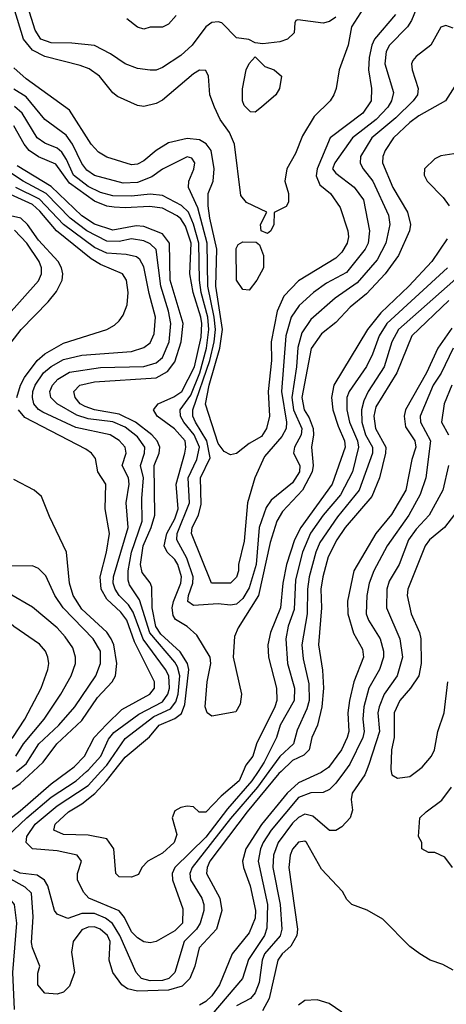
# Model space of a CAD drawing. Header units: inches. Extents: x 1793402 to 1900366, y 320852 to 470679.
# Tile 446 of 604: x 1850729 to 1852108, y 459247 to 462433. Entities that reach past the tile are written whole.
import ezdxf

# ---------------------------------------------------------------- set-up
doc = ezdxf.new("R2010")
doc.units = ezdxf.units.IN
doc.header["$MEASUREMENT"] = 0
doc.layers.add('B8455', color=7, linetype='Continuous')
doc.layers.add('B8456', color=7, linetype='Continuous')

msp = doc.modelspace()

# ---------------------------------------------------------------- linework, layer by layer
at = {"layer": 'B8455', "color": 4}
for points, elevation in [([(1850712.2, 459230), (1850706.6, 459350), (1850719.4, 459510), (1850711.9, 459570), (1850684.4, 459604.4), (1850535.3, 459730), (1850517.3, 459750), (1850507.1, 459770), (1850507.8, 459790), (1850524.2, 459810), (1850591.4, 459868.6), (1850730, 459961.3), (1850771.9, 460000)], 344), ([(1850648.2, 459810), (1850730, 459873.4), (1850830, 459960.7), (1850883.9, 460000)], 336), ([(1850688.2, 459790), (1850752.1, 459850), (1850830, 459916.9), (1850911.2, 459970), (1850944.5, 460000)], 332), ([(1851573.6, 460000), (1851566.7, 459993.3), (1851463.8, 459870), (1851343.6, 459710), (1851334.9, 459690), (1851332.9, 459670), (1851376, 459590), (1851382.3, 459550), (1851364.6, 459490), (1851308.9, 459430), (1851294.3, 459370), (1851278.9, 459330), (1851253.8, 459306.2), (1851210, 459292.8), (1851109.8, 459289.8), (1851076.8, 459296.8), (1851058.4, 459310), (1851029.6, 459350), (1851018, 459390), (1851021.5, 459450), (1851012.1, 459470), (1850989.3, 459490), (1850970, 459497.2), (1850950, 459496.4), (1850930, 459487.6), (1850902, 459450), (1850895.9, 459415.9), (1850905.5, 459350), (1850890, 459306), (1850870, 459286), (1850850, 459279.3), (1850810, 459282.7), (1850787.8, 459310), (1850787.9, 459347.9), (1850793.3, 459370), (1850769.8, 459430), (1850767.4, 459447.4), (1850771.9, 459530), (1850767, 459607), (1850746.3, 459626.3), (1850690, 459657)], 336), ([(1851534.2, 460000), (1851497.1, 459950), (1851410, 459848.7), (1851286.5, 459690), (1851278.9, 459670), (1851280.3, 459650), (1851317, 459590), (1851323.7, 459570), (1851323.7, 459550), (1851312.2, 459510), (1851300.3, 459490), (1851260.3, 459450), (1851230.3, 459350), (1851210.5, 459330), (1851190, 459324.5), (1851150, 459323.1), (1851122.9, 459330), (1851105.1, 459350), (1851052.5, 459470), (1851028.5, 459508.5), (1851005.6, 459525.6), (1850970, 459540.3), (1850930, 459541), (1850884.8, 459524.8), (1850850, 459539), (1850841.2, 459550), (1850819.6, 459630), (1850808.4, 459648.4), (1850785.1, 459665.1), (1850730, 459671.3), (1850710, 459681.1)], 332), ([(1851499.1, 460000), (1851479, 459970), (1851400, 459880), (1851330, 459787.4), (1851230.3, 459690), (1851221.1, 459670), (1851222.6, 459650), (1851255.8, 459555.8), (1851254.9, 459510), (1851230, 459484.7), (1851170.3, 459449.7), (1851150, 459445.6), (1851130, 459449.6), (1851110, 459461.6), (1851090, 459482), (1851067.7, 459527.7), (1851049.8, 459549.8), (1850952.3, 459590), (1850934.5, 459610), (1850915.1, 459650), (1850915.1, 459670), (1850929, 459710), (1850914, 459730), (1850850, 459743.6), (1850770, 459749.6), (1850749.6, 459770), (1850751.3, 459790), (1850778.5, 459830), (1850850, 459889.2), (1850950, 459954.9), (1850991.4, 460000)], 328), ([(1851450.7, 460000), (1851438.3, 459970), (1851379.9, 459920.1), (1851330, 459869.2), (1851308.4, 459868.4), (1851290, 459886), (1851270, 459888), (1851250, 459884), (1851230, 459872.7), (1851221.6, 459850), (1851236.3, 459796.3), (1851228, 459770), (1851190, 459736.2), (1851142.8, 459710), (1851124, 459690), (1851112.8, 459667.2), (1851090, 459658), (1851050, 459659), (1851039, 459670), (1851033.3, 459750), (1851010, 459782), (1850950, 459794.3), (1850870, 459796.9), (1850839, 459810), (1850842.9, 459830), (1850886, 459870), (1850930, 459896.1), (1850971.1, 459928.9), (1851009.8, 459970), (1851033.3, 460000)], 324), ([(1851706.9, 460000), (1851702.8, 459997.2), (1851630, 459963.5), (1851593.6, 459930), (1851510, 459828.3), (1851459.6, 459750), (1851448.9, 459710), (1851451.6, 459690), (1851473.8, 459630), (1851491.2, 459550), (1851490, 459525.2), (1851470, 459478), (1851415.3, 459410), (1851374, 459310), (1851350, 459274.7), (1851330, 459255.8), (1851310, 459244.4)], 344), ([(1851778.1, 460000), (1851750, 459962.9), (1851730, 459942), (1851710, 459931.8), (1851670, 459931.1), (1851630, 459916.4), (1851542, 459810), (1851516.1, 459770), (1851506.7, 459750), (1851499.6, 459710), (1851529.2, 459570), (1851527, 459493), (1851519.6, 459470), (1851468.4, 459391.6), (1851448.5, 459330), (1851350, 459214)], 348), ([(1851848.1, 460000), (1851844.4, 459990), (1851803.8, 459930), (1851800.5, 459910), (1851804.5, 459875.5), (1851797.3, 459850), (1851770, 459821.2), (1851750, 459809.2), (1851730, 459809.2), (1851675.8, 459855.8), (1851650, 459862.4), (1851630, 459851.5), (1851610, 459833), (1851564, 459770), (1851549.1, 459730), (1851546.9, 459690), (1851570.2, 459570.2), (1851576.5, 459490), (1851570.9, 459469.1), (1851520.2, 459410), (1851512.3, 459390), (1851502.8, 459317.2), (1851490, 459283.7), (1851474.2, 459265.8), (1851430, 459241.7)], 352), ([(1851929.5, 460000), (1851931.3, 459990), (1851950, 459978.8), (1851990, 459984), (1852011.3, 460000)], 356), ([(1852128, 459690), (1852103.1, 459723.1), (1852070, 459738), (1852050, 459738), (1852028, 459750), (1852028, 459770), (1852018, 459790), (1852022, 459850), (1852042, 459870), (1852092.9, 459907.1), (1852124, 459950)], 352), ([(1852130, 459357.2), (1852095.9, 459375.9), (1852055.3, 459390), (1852022, 459410), (1851990, 459434), (1851902, 459522), (1851851.9, 459551.9), (1851802, 459570), (1851786.3, 459586.3), (1851772.5, 459612.5), (1851704.4, 459684.4), (1851656, 459770), (1851650, 459775.1), (1851630, 459772), (1851610, 459749), (1851603.1, 459730), (1851598.7, 459690), (1851626.3, 459490), (1851624.6, 459470), (1851605.1, 459434.9), (1851577.1, 459410), (1851563.1, 459390), (1851534.6, 459265.4), (1851513.8, 459226.2)], 356), ([(1851770, 459222), (1851729.3, 459249.3), (1851690, 459261.2), (1851650, 459259.3), (1851630, 459243.7)], 364)]:
    msp.add_lwpolyline(points, dxfattribs=dict(at, elevation=elevation))
at = {"layer": 'B8456', "color": 4}
for points, elevation in [([(1851750, 462440.7), (1851730, 462427.3), (1851710, 462421.6), (1851627.4, 462432.6), (1851621, 462430), (1851618, 462422), (1851616.3, 462390), (1851594.8, 462370), (1851570, 462360.7), (1851514.6, 462354.6), (1851490, 462358), (1851469, 462369), (1851430, 462374), (1851382, 462422), (1851370, 462426), (1851350, 462423.7), (1851330, 462409.5), (1851286.4, 462350), (1851250, 462316.9), (1851190, 462278), (1851170, 462269.3), (1851150, 462269.3), (1851110, 462275.1), (1851070, 462289.4), (1851022.7, 462322.7), (1850970, 462349.5), (1850897.2, 462357.2), (1850830, 462357.4), (1850797, 462370), (1850778.7, 462398.7), (1850738, 462530)], 292), ([(1852020.4, 462490), (1851995.3, 462430), (1851982.4, 462410), (1851923.7, 462350), (1851913.7, 462330), (1851908.9, 462290), (1851937.3, 462197.3), (1851930.4, 462170), (1851918.7, 462150), (1851881.1, 462110), (1851804.2, 462050), (1851747, 461970), (1851739.3, 461950), (1851750, 461936.3), (1851810, 461890.4), (1851840.3, 461850), (1851859.5, 461750), (1851854.9, 461710), (1851844.9, 461690), (1851785.2, 461614.8), (1851720.2, 461579.8), (1851678, 461550), (1851632.5, 461507.5), (1851606, 461470), (1851589.1, 461410), (1851575, 461230), (1851591.4, 461130), (1851590.3, 461110), (1851575.5, 461084.5), (1851520.2, 461019.8), (1851488.7, 460950), (1851465.5, 460870), (1851454.2, 460745.8), (1851435.5, 460670), (1851435.5, 460650), (1851430, 460629), (1851410, 460609.5), (1851349.2, 460610), (1851284, 460770), (1851285.7, 460790), (1851307.1, 460830), (1851314.9, 460865.1), (1851313.3, 460950), (1851344.4, 461015.6), (1851333.6, 461070), (1851296.8, 461130), (1851287.9, 461150), (1851288, 461170), (1851343.6, 461330), (1851357.8, 461390), (1851361.5, 461430), (1851357.5, 461470), (1851336.5, 461570), (1851334.5, 461710), (1851304.5, 461824.5), (1851274, 461890), (1851275.1, 461910), (1851291.4, 461948.6), (1851294.5, 461970), (1851284.7, 461984.7), (1851270, 461989), (1851190, 461949.5), (1851155.6, 461924.4), (1851110, 461905.8), (1851063.6, 461903.6), (1850970, 461928.4), (1850946.1, 461946.1), (1850930, 461967), (1850899.1, 462030), (1850878.6, 462058.6), (1850810, 462109.5), (1850750, 462183), (1850710, 462208.3)], 308), ([(1851839.6, 462470), (1851801.5, 462410), (1851790.1, 462349.9), (1851761.1, 462270), (1851751.8, 462210), (1851744.4, 462190), (1851732.7, 462170), (1851680.2, 462119.8), (1851643.2, 462056.8), (1851620.5, 461999.5), (1851592.4, 461950), (1851585.5, 461910), (1851597.1, 461870), (1851597.5, 461842.5), (1851590, 461828.7), (1851551.6, 461808.4), (1851550.5, 461770), (1851540.7, 461750), (1851530, 461740.9), (1851509.5, 461749.5), (1851506.6, 461770), (1851528, 461810), (1851461.7, 461841.7), (1851443.5, 461863.5), (1851423.1, 462030), (1851407.3, 462067.3), (1851376.3, 462110), (1851358, 462150), (1851343.6, 462190), (1851339.3, 462250), (1851330, 462268.7), (1851310, 462269.2), (1851290, 462258), (1851190, 462172), (1851170, 462162), (1851130, 462152.3), (1851110, 462155.1), (1851044.4, 462184.4), (1851030, 462196), (1850987, 462250), (1850953.4, 462273.4), (1850924.6, 462284.6), (1850810, 462313.1), (1850770, 462334.5), (1850740.9, 462370), (1850710, 462472.3)], 296), ([(1851943.1, 462450), (1851876, 462370), (1851866.7, 462350), (1851858.5, 462310), (1851856.5, 462270), (1851866.3, 462210), (1851864.9, 462170), (1851838, 462130), (1851732.7, 462050), (1851690.2, 461950), (1851687.5, 461927.5), (1851698.7, 461898.7), (1851733.4, 461870), (1851764.9, 461824.9), (1851788.9, 461750), (1851791.7, 461730), (1851787.2, 461710), (1851770, 461680.7), (1851750, 461661.6), (1851630, 461587.8), (1851582.3, 461537.7), (1851561.2, 461490), (1851541.3, 461390), (1851542.4, 461330), (1851531.4, 461230), (1851535.8, 461150), (1851526, 461110), (1851510, 461083.6), (1851470, 461061.6), (1851430, 461029.5), (1851410, 461025.1), (1851390, 461035.6), (1851370, 461062), (1851328.8, 461188.8), (1851341, 461250), (1851375.9, 461370), (1851384.4, 461430), (1851362.3, 461570), (1851365.4, 461690), (1851342.9, 461790), (1851338.4, 461830), (1851337.7, 461870), (1851354.5, 461910), (1851356.8, 461950), (1851347.3, 462010), (1851331.2, 462031.2), (1851310, 462043.5), (1851270, 462048.5), (1851210, 462034.7), (1851170, 462009.6), (1851130, 461975.6), (1851110, 461965.6), (1851090, 461962.9), (1851010, 461987.8), (1850983.7, 462003.7), (1850959.6, 462030), (1850890, 462139.5), (1850750, 462241.3), (1850710, 462276.9)], 304), ([(1851234, 462446), (1851210, 462418), (1851190, 462408), (1851150, 462408), (1851130, 462402), (1851110, 462409), (1851075.1, 462435.1)], 288), ([(1852130, 462405.2), (1852106.4, 462413.6), (1852090, 462408), (1852058, 462350), (1852010, 462314), (1851999.8, 462300.2), (1851994.8, 462290), (1851997.3, 462270), (1852017.1, 462210), (1852014.9, 462190), (1852000.4, 462170), (1851944.3, 462115.7), (1851867, 462050), (1851830.4, 461990), (1851828.9, 461968.9), (1851838.4, 461950), (1851870.2, 461910.2), (1851920.6, 461800.6), (1851924.6, 461770), (1851911.6, 461710), (1851884.5, 461655.5), (1851819.1, 461580.9), (1851748.3, 461531.7), (1851670, 461462.4), (1851640.7, 461419.3), (1851627.6, 461372.4), (1851623.2, 461310), (1851607.9, 461210), (1851614, 461170), (1851640.2, 461110), (1851638, 461090), (1851617, 461050), (1851614, 461030), (1851634, 460990), (1851632.6, 460970), (1851610, 460934.5), (1851542, 460878), (1851525.2, 460854.7), (1851503.2, 460790), (1851493.5, 460670), (1851470, 460594.5), (1851450, 460560.5), (1851430, 460541.6), (1851410, 460538), (1851370, 460543), (1851290, 460537.6), (1851272.3, 460550), (1851274.3, 460570), (1851288, 460610), (1851289, 460630), (1851268.9, 460690), (1851236.4, 460750), (1851237.4, 460770), (1851277.7, 460870), (1851273.6, 460950), (1851300.9, 461010), (1851309.8, 461050), (1851292.3, 461090), (1851258.9, 461130), (1851248, 461150), (1851247.8, 461170), (1851282.2, 461217.8), (1851310.9, 461290), (1851332.6, 461370), (1851340.2, 461430), (1851336.9, 461470), (1851315.5, 461550), (1851309.9, 461590), (1851308, 461710), (1851290.9, 461770.9), (1851274.6, 461810), (1851252, 461832), (1851190, 461864.4), (1851150, 461868.6), (1851090, 461862.2), (1851030, 461862.8), (1850990, 461874), (1850950, 461892.7), (1850902.5, 461930), (1850880.2, 461980.2), (1850864.4, 462004.4), (1850850, 462016.9), (1850810, 462032.8), (1850784.7, 462050), (1850736.4, 462130), (1850712.2, 462152.2)], 312), ([(1852142.8, 462230), (1852104.9, 462170), (1852018.9, 462121.1), (1851990, 462099.7), (1851937, 462050), (1851910.3, 462010), (1851902, 461990), (1851901.1, 461970), (1851934.3, 461890), (1851982.6, 461810), (1851992.4, 461770), (1851988.4, 461750), (1851953.4, 461670), (1851910.2, 461610), (1851850, 461545.4), (1851797, 461503), (1851750, 461453), (1851704.1, 461415.9), (1851671.3, 461368.7), (1851640.7, 461210), (1851648.3, 461170), (1851664.3, 461144.3), (1851677.6, 461110), (1851678.6, 461090), (1851671.6, 461050), (1851677.5, 460990), (1851674.5, 460970), (1851643.2, 460910), (1851578.5, 460841.5), (1851559.6, 460810), (1851538.8, 460741.2), (1851500.7, 460570), (1851435.3, 460464.7), (1851423, 460437), (1851419.1, 460370), (1851446, 460250), (1851441.6, 460218.4), (1851426.8, 460193.2), (1851350, 460179.6), (1851335.1, 460190), (1851328.6, 460210), (1851334.8, 460290), (1851346.8, 460350), (1851344.2, 460370), (1851300.9, 460440.9), (1851269.8, 460469.8), (1851231.9, 460491.9), (1851224.7, 460504.7), (1851222, 460530), (1851225.8, 460550), (1851249.8, 460610), (1851251.8, 460630), (1851240.3, 460670), (1851230, 460686.3), (1851205.1, 460710), (1851195.3, 460730), (1851204.1, 460770), (1851230, 460818), (1851240.6, 460850), (1851234.4, 460930), (1851262.3, 461030), (1851266, 461050), (1851263.1, 461070), (1851229.2, 461109.2), (1851173.3, 461150), (1851161.6, 461170), (1851176, 461190), (1851227.4, 461212.6), (1851253.3, 461230), (1851293.3, 461310), (1851315, 461405), (1851317.3, 461450), (1851314, 461470), (1851289.9, 461550), (1851279, 461610), (1851282.5, 461710), (1851264.4, 461764.4), (1851250, 461788.4), (1851238.1, 461798.1), (1851190, 461822.5), (1851148.3, 461828.3), (1851070, 461823.5), (1851034.3, 461825.7), (1851010, 461829), (1850970, 461845.5), (1850890, 461903.7), (1850845.7, 461965.7), (1850790, 461988.8), (1850759.7, 462010), (1850742.7, 462030), (1850709.8, 462089.8)], 316), ([(1852202, 462010), (1852090, 461992.3), (1852070, 461982.7), (1852037.3, 461950), (1852035.5, 461930), (1852046, 461910), (1852097.8, 461857.8), (1852116.5, 461830)], 324), ([(1851033.3, 460000), (1851070, 460046.7), (1851148, 460112), (1851179.7, 460150), (1851230, 460171.2), (1851251.6, 460188.4), (1851262.9, 460217.1), (1851275.7, 460330), (1851270.8, 460350), (1851247.4, 460387.4), (1851184.5, 460444.5), (1851168.9, 460468.9), (1851156.5, 460530), (1851156.3, 460596.3), (1851150.8, 460610.8), (1851124.6, 460644.6), (1851118.8, 460670), (1851127.5, 460730), (1851153.7, 460790), (1851165.3, 460830), (1851163.9, 460990), (1851179.8, 461030), (1851182, 461050), (1851173.1, 461070), (1851155.3, 461090), (1851103.5, 461130), (1851050, 461156.8), (1850970, 461170.8), (1850940.7, 461180.7), (1850924.7, 461190), (1850907.8, 461210), (1850903.6, 461230), (1850922.7, 461250), (1850970, 461260.8), (1851170, 461274.4), (1851206.1, 461293.9), (1851230, 461325.3), (1851250.7, 461390), (1851257.1, 461450), (1851215.4, 461590), (1851213.3, 461710), (1851190, 461739.7), (1851130, 461763.8), (1851105.7, 461765.7), (1851030, 461751.6), (1850970, 461771.6), (1850930, 461797.6), (1850830, 461893.3), (1850720.2, 461960.2)], 324), ([(1850991.4, 460000), (1851010, 460020.3), (1851070, 460107.4), (1851162.3, 460177.7), (1851216.6, 460203.4), (1851233.9, 460226.1), (1851240.6, 460250), (1851246, 460310), (1851238.4, 460338.4), (1851230, 460354), (1851148.9, 460448.9), (1851116.2, 460556.2), (1851084.1, 460604.1), (1851079.8, 460619.7), (1851079.8, 460650), (1851090.6, 460710), (1851124.8, 460810), (1851123.7, 460883.7), (1851128.8, 460950), (1851119.2, 460990), (1851132.3, 461030), (1851133.7, 461050), (1851110, 461083), (1851070, 461114.8), (1851030, 461131.4), (1850950, 461141.1), (1850913.3, 461153.3), (1850849.6, 461190), (1850829.7, 461210), (1850826.6, 461230), (1850835.1, 461250), (1850851.6, 461270), (1850890, 461292.6), (1850990, 461306.9), (1851130, 461310.3), (1851170, 461322.3), (1851190, 461339.3), (1851211.8, 461390), (1851217.2, 461450), (1851209.8, 461490), (1851184.8, 461570), (1851170, 461689.2), (1851150, 461708), (1851130, 461717.7), (1851090, 461723.5), (1851050, 461714.8), (1851010, 461716.4), (1850945.4, 461750), (1850891.9, 461790), (1850814.2, 461870), (1850739.7, 461910), (1850679.7, 461950)], 328), ([(1850719.8, 461210), (1850730.9, 461250), (1850744.8, 461275.2), (1850785.1, 461330), (1850810, 461351.8), (1850870, 461386), (1851010, 461430.8), (1851035.5, 461444.5), (1851050, 461458), (1851063.2, 461476.8), (1851076, 461510), (1851079.5, 461550), (1851074, 461590), (1851061.2, 461610), (1850990, 461640.4), (1850959.5, 461659.5), (1850847.6, 461750), (1850793.5, 461813.5), (1850770, 461834.6), (1850662.9, 461882.9)], 336), ([(1850944.5, 460000), (1850950, 460004.9), (1850990.9, 460050), (1851015.4, 460104.6), (1851033.3, 460126.7), (1851114.1, 460185.9), (1851190, 460225.8), (1851207.4, 460250), (1851213.3, 460270), (1851210.8, 460310), (1851200.4, 460330), (1851128.3, 460428.3), (1851096, 460516), (1851080, 460540), (1851049.8, 460570), (1851036.8, 460590), (1851030.9, 460610), (1851032, 460630), (1851079.2, 460790), (1851072.6, 460870), (1851083, 460930), (1851080.5, 460950), (1851059.6, 460990), (1851073, 461030), (1851069.6, 461050), (1851050, 461071.5), (1851021.2, 461090), (1850910, 461113.1), (1850803.3, 461163.3), (1850790, 461171.5), (1850774.3, 461190), (1850769.8, 461210), (1850771, 461230), (1850778.5, 461250), (1850805.7, 461290), (1850830, 461310.3), (1850870, 461332.8), (1850930, 461347.8), (1851090, 461359.5), (1851130, 461372.4), (1851150, 461387.7), (1851163.5, 461416.5), (1851168.2, 461470), (1851146.7, 461546.7), (1851130, 461633.2), (1851117.2, 461657.2), (1851105.9, 461665.9), (1851073.2, 461673.2), (1851010, 461677.4), (1850970, 461696.1), (1850869.8, 461770), (1850792.3, 461852.3), (1850715.8, 461890)], 332), ([(1850610, 461270.7), (1850733.6, 461430), (1850820.7, 461519.3), (1850847.2, 461552.8), (1850866, 461590), (1850868, 461610), (1850863.5, 461630), (1850852.6, 461650), (1850790, 461719.1), (1850754.5, 461770), (1850732.8, 461790), (1850650, 461808.9)], 344), ([(1850577, 461350), (1850790, 461587.7), (1850798.7, 461610), (1850798.7, 461630), (1850791.3, 461650), (1850752.1, 461710), (1850712.2, 461752.2)], 348), ([(1852110, 461723.7), (1852061.3, 461650), (1851987, 461570), (1851896.2, 461483.8), (1851852.7, 461430), (1851743.6, 461250), (1851736.9, 461210), (1851741.2, 461170), (1851757.7, 461117.7), (1851779, 461070), (1851780.8, 461050), (1851738.3, 460930), (1851636.9, 460790), (1851616.5, 460750), (1851591.3, 460670), (1851579.3, 460610), (1851571.4, 460530), (1851538.9, 460450), (1851530.3, 460410), (1851533.4, 460370), (1851558.9, 460270), (1851559.6, 460230), (1851552.9, 460210), (1851494.3, 460090), (1851482.6, 460050), (1851459.3, 460020.7), (1851450.7, 460000)], 324), ([(1852111.8, 461630), (1851915.2, 461450), (1851890.2, 461410), (1851868.9, 461350), (1851849.2, 461310.8), (1851793.7, 461230), (1851786.3, 461210), (1851785.8, 461170), (1851795.2, 461130), (1851820.7, 461070), (1851823.9, 461050), (1851804, 460970), (1851765.1, 460894.9), (1851710, 460829.7), (1851668.8, 460771.2), (1851643.2, 460710), (1851620, 460620), (1851615.6, 460524.4), (1851596.9, 460470), (1851588.9, 460430), (1851594.3, 460350), (1851616.5, 460270), (1851615.6, 460230), (1851570.3, 460150), (1851558.9, 460110), (1851519.3, 460030), (1851499.1, 460000)], 328), ([(1852157, 461610), (1851953.1, 461430), (1851931.6, 461390), (1851906.3, 461310), (1851854.6, 461230), (1851840.6, 461199.4), (1851833.4, 461170), (1851835, 461130), (1851846.7, 461090), (1851869.1, 461050), (1851869, 461030), (1851826.3, 460910), (1851755.4, 460824.6), (1851699.1, 460740.9), (1851686, 460710), (1851663.9, 460630), (1851658.6, 460590), (1851658, 460510), (1851640.2, 460410), (1851644.5, 460364.5), (1851663.7, 460283.7), (1851664.4, 460230), (1851657.3, 460202.7), (1851625.8, 460134.2), (1851613.7, 460090), (1851570, 460048.3), (1851534.2, 460000)], 332), ([(1852116, 461524), (1851996, 461410), (1851947.7, 461290), (1851879.6, 461180.4), (1851873.2, 461150), (1851878.6, 461110), (1851912.3, 461050), (1851911.3, 461030), (1851891.6, 460950), (1851866.5, 460890), (1851780.9, 460790), (1851754.3, 460750), (1851725.3, 460694.7), (1851708, 460630), (1851702.4, 460590), (1851704.4, 460530), (1851694, 460410), (1851707.9, 460327.9), (1851710.2, 460270.2), (1851705.8, 460210), (1851691.5, 460150), (1851672.9, 460110), (1851664.6, 460070), (1851646.7, 460053.3), (1851610, 460035.6), (1851573.6, 460000)], 336), ([(1852125.5, 461434.5), (1852080.2, 461370), (1852043.2, 461290), (1851976.1, 461170), (1851971.4, 461150), (1851975.3, 461115.3), (1852006.3, 461070), (1852009, 461050), (1851996.1, 461010), (1851977.3, 460910), (1851930, 460831.6), (1851879.6, 460770), (1851809, 460650), (1851788.2, 460551.8), (1851789, 460510), (1851808.1, 460448.1), (1851836.2, 460396.2), (1851839.5, 460370), (1851809.2, 460290.8), (1851795.2, 460230), (1851789, 460190), (1851792.7, 460130), (1851787.7, 460110), (1851769.3, 460070.7), (1851726.3, 460013.7), (1851706.9, 460000)], 344), ([(1852130.3, 461370), (1852091, 461289), (1852065.2, 461250), (1852022.6, 461150), (1852024.2, 461130), (1852056.9, 461070), (1852041.1, 460950), (1852023, 460897), (1851986, 460830), (1851916.5, 460730), (1851873.7, 460650), (1851858.7, 460610), (1851850.3, 460570), (1851848.7, 460510), (1851855.8, 460490), (1851893.4, 460430), (1851904.2, 460390), (1851904.2, 460370), (1851892, 460330), (1851857.4, 460270), (1851840.9, 460210), (1851837.3, 460170), (1851842, 460130), (1851837.3, 460110), (1851796.1, 460023.9), (1851778.1, 460000)], 348), ([(1852125.3, 461250), (1852100.3, 461190), (1852092.4, 461130), (1852114.9, 461090)], 352), ([(1850883.9, 460000), (1850904.8, 460015.2), (1850937.7, 460050), (1850969.8, 460110), (1851010, 460153.1), (1851058.8, 460201.2), (1851149.6, 460250), (1851164.7, 460270), (1851164.7, 460290), (1851099.7, 460419.7), (1851075.3, 460490), (1851055.3, 460515.3), (1851010, 460557.4), (1850992, 460590), (1850988.6, 460630), (1851009.7, 460710), (1851018.7, 460770), (1851005.1, 460850), (1851007, 460930), (1850981.6, 460970), (1850973.4, 461013.4), (1850961.2, 461030), (1850942.7, 461042.7), (1850745.3, 461145.3), (1850725.1, 461170)], 336), ([(1852114.9, 460990), (1852096.4, 460910), (1852052.2, 460830), (1852010, 460784.7), (1851984.9, 460750), (1851954.9, 460670), (1851923.4, 460616.6), (1851914.9, 460590), (1851914, 460530), (1851957, 460430), (1851966, 460370), (1851948.8, 460310), (1851907.2, 460250), (1851890.2, 460210), (1851886.5, 460190), (1851891.4, 460130), (1851856.7, 460023.3), (1851848.1, 460000)], 352), ([(1850771.9, 460000), (1850804.4, 460030), (1850848.3, 460090), (1850930, 460165.7), (1850979.8, 460240.2), (1851028, 460290), (1851038.9, 460310), (1851042.3, 460350), (1851032.7, 460410), (1851024.8, 460430), (1851010, 460451.1), (1850930, 460525.1), (1850901.7, 460570), (1850889.7, 460610), (1850879.6, 460710), (1850824.8, 460824.8), (1850799, 460890), (1850775.3, 460910), (1850710, 460945.2)], 344), ([(1850586.3, 460000), (1850640.2, 460039.8), (1850706.9, 460110), (1850745.4, 460170), (1850798, 460270), (1850819.6, 460330), (1850822.9, 460350), (1850819.5, 460370), (1850812, 460390), (1850792.6, 460412.6), (1850710, 460469.6), (1850656.3, 460516.3), (1850578, 460558), (1850410, 460616.3), (1850357, 460650), (1850296.2, 460710), (1850260.1, 460760.1), (1850218.7, 460830), (1850200.7, 460850), (1850130, 460898.4), (1850090, 460907.3), (1850000, 460895.3)], 356), ([(1852163, 460870), (1852101.6, 460790), (1852053.4, 460750), (1852039.3, 460730), (1851983.7, 460590), (1851981.3, 460570), (1851994, 460510), (1852021.3, 460450), (1852024.9, 460430), (1852026.4, 460350), (1852019.3, 460310), (1851992.4, 460270), (1851957.6, 460230), (1851938.9, 460190), (1851938.9, 460110), (1851930.4, 460070.4), (1851928, 460008), (1851929.5, 460000)], 356), ([(1850718.2, 460000), (1850750, 460024.9), (1850791.1, 460090), (1850855.4, 460150), (1850906.6, 460210), (1850974.7, 460310), (1850989.7, 460350), (1850989.6, 460390), (1850966, 460430), (1850869.6, 460530), (1850842.4, 460570), (1850812.9, 460632.9), (1850790, 460657.2), (1850770, 460666), (1850690, 460664.5)], 348), ([(1850715.8, 460050), (1850741, 460090), (1850807.8, 460170), (1850861.6, 460250), (1850895.6, 460310), (1850909.6, 460350), (1850909.6, 460370), (1850900.1, 460400.1), (1850875.5, 460435.5), (1850850, 460465.1), (1850770, 460532.3), (1850695.4, 460575.4)], 352), ([(1852011.3, 460000), (1852030, 460014), (1852059.5, 460050), (1852069.6, 460070), (1852080.5, 460130), (1852100.4, 460190), (1852112.6, 460290)], 356)]:
    msp.add_lwpolyline(points, dxfattribs=dict(at, elevation=elevation))
for points, elevation in [([(1851490, 462133.2), (1851474.6, 462134.6), (1851454.6, 462154.6), (1851448.7, 462170), (1851448.9, 462208.9), (1851460.9, 462270), (1851470, 462291.3), (1851490, 462312), (1851521.5, 462281.5), (1851550.7, 462270), (1851574.4, 462250), (1851568.7, 462210), (1851557, 462190), (1851510, 462149.4)], 292), ([(1851470, 461558), (1851450, 461559.5), (1851429.8, 461590), (1851428, 461692), (1851434.7, 461705.3), (1851450, 461714.4), (1851493, 461713), (1851503.8, 461703.8), (1851517, 461670), (1851516.5, 461630), (1851495.3, 461590)], 296)]:
    msp.add_lwpolyline(points, close=True, dxfattribs=dict(at, elevation=elevation))

doc.saveas('drawing.dxf')
